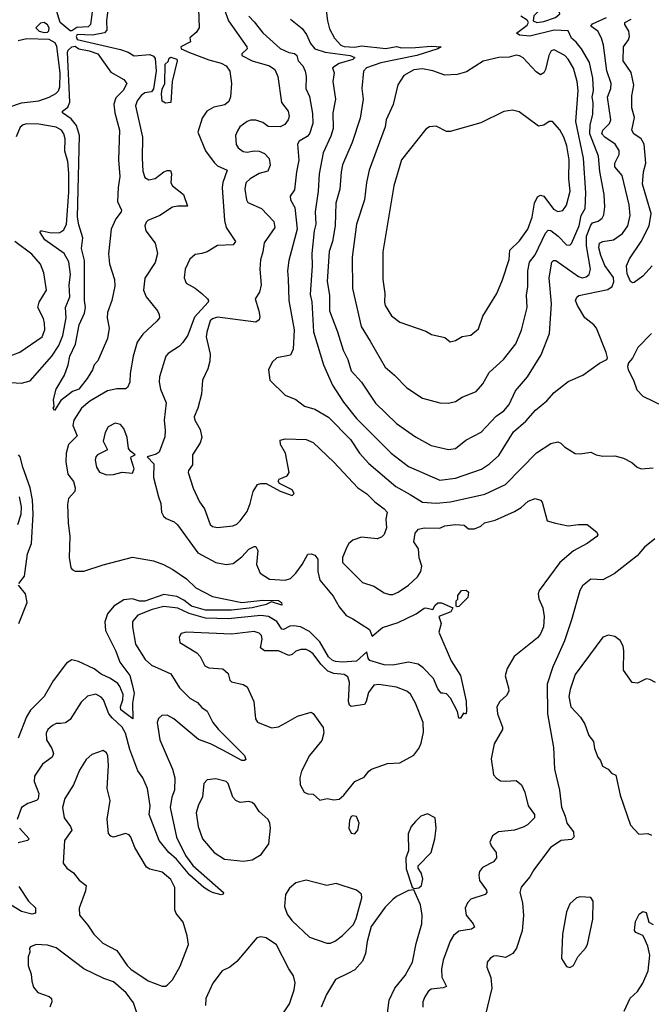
# Model space of a CAD drawing. Extents: x 1468344 to 1613994, y 525695 to 643861.
# Tile 391 of 427: x 1586254 to 1589894, y 611512 to 617182. Entities that reach past the tile are written whole.
import ezdxf

# ---------------------------------------------------------------- set-up
doc = ezdxf.new("R2010")
doc.units = 0

msp = doc.modelspace()

# ---------------------------------------------------------------- linework, layer by layer
at = {"layer": '0CON10XD'}
for points in [[(1586675.2, 617255.2), (1586663.2, 617155), (1586648.4, 617141.6), (1586583.2, 617136.8), (1586555, 617117.3), (1586545, 617117.6), (1586488.7, 617165), (1586450.5, 617285)], [(1586770, 617305), (1586754.2, 617175), (1586757.5, 617122.5), (1586743.5, 617106.5), (1586675, 617092.5), (1586585, 617095.7), (1586580.6, 617085), (1586585, 617066.9), (1586835, 617009.6), (1586880.6, 616995), (1586915, 616973.8), (1587005, 616982), (1587025, 616971.5), (1587035, 616958.6), (1587040.7, 616885), (1587025, 616783.6), (1587013.2, 616766.8), (1586975, 616760), (1586953.8, 616746.2), (1586930.7, 616715), (1586922.7, 616685), (1586962.9, 616505), (1586959.4, 616385), (1586965, 616310), (1586975, 616273.8), (1586999.2, 616259.2), (1587035, 616268.1), (1587085, 616305.6), (1587105, 616314.2), (1587123.8, 616313.8), (1587130, 616295), (1587125, 616242.5), (1587134.7, 616224.7), (1587198, 616175), (1587222.5, 616107.5), (1587165, 616108.9), (1587135, 616102.1), (1587062.5, 616055), (1586993.7, 616026.3), (1586982.5, 616015), (1586975.8, 615995), (1586980.8, 615965), (1587035.4, 615895.4), (1587048.5, 615835), (1587035.9, 615784.1), (1586976.2, 615693.8), (1586967.5, 615625), (1586982.5, 615585), (1587048.5, 615505), (1587058.1, 615485), (1587059.4, 615465), (1587045.6, 615445), (1586965, 615370), (1586932.3, 615325), (1586908, 615245), (1586890.7, 615145), (1586889.6, 615095), (1586875, 615064), (1586864.4, 615055.6), (1586815, 615055.4), (1586761.2, 615045), (1586659.5, 614985)], [(1587408.2, 617315), (1587457.3, 617175), (1587563.1, 617025), (1587565.4, 617014.6), (1587534.2, 616985), (1587534, 616975), (1587595, 616944.8), (1587695, 616916.6), (1587725, 616894.5), (1587742.4, 616855), (1587763.8, 616705), (1587801.8, 616655), (1587807.7, 616625), (1587802.3, 616605), (1587782, 616578), (1587755, 616565.8), (1587686, 616566), (1587655, 616590.4), (1587615, 616603.8), (1587585, 616603.5), (1587566, 616595), (1587523.3, 616565), (1587508.8, 616541.2), (1587498.8, 616515), (1587502.6, 616462.6), (1587513.6, 616443.6), (1587542.6, 616422.6), (1587565, 616418.2), (1587605, 616426.2), (1587634.7, 616424.7), (1587665, 616410.6), (1587692.6, 616382.6), (1587698.5, 616345), (1587685, 616308.6), (1587635, 616295.5), (1587581.9, 616265), (1587558.5, 616241.5), (1587552.1, 616205), (1587561.5, 616145), (1587569.5, 616129.5), (1587647.1, 616095), (1587719.3, 616019.3), (1587725.4, 615985), (1587662.4, 615897.6), (1587655.3, 615844.7), (1587641.3, 615798.7), (1587638.9, 615745), (1587646.4, 615655), (1587636.6, 615613.4), (1587611.2, 615575), (1587632.9, 615505), (1587638.3, 615471.7), (1587635, 615453.3), (1587615, 615440), (1587395, 615469.2), (1587365, 615459.5), (1587351.7, 615448.3), (1587333.2, 615383.2), (1587329.3, 615355), (1587352.3, 615255), (1587350, 615215), (1587338.3, 615171.7), (1587307.5, 615105), (1587303.1, 615025), (1587281.1, 614945), (1587260, 614895), (1587262.9, 614875), (1587295, 614821.2), (1587303.2, 614775), (1587295.3, 614744.7), (1587250.5, 614675), (1587251.1, 614618.9), (1587226.5, 614585), (1587225.4, 614575), (1587253.4, 614483.4), (1587290, 614405), (1587319.1, 614365), (1587352.2, 614275), (1587365, 614263.5), (1587395, 614256.5), (1587482.6, 614267.4), (1587505, 614277.1), (1587524.3, 614295), (1587565, 614348.8), (1587583.3, 614395), (1587600, 614465), (1587625, 614504.2), (1587645, 614511.1), (1587675, 614510), (1587755, 614465.8), (1587825, 614442.5), (1587835.8, 614454.2), (1587823.8, 614475), (1587751.4, 614511.4), (1587743.6, 614523.6), (1587750, 614535), (1587795.4, 614554.6), (1587806.7, 614575), (1587785.7, 614685), (1587756.7, 614735), (1587755, 614760), (1587785, 614767.5), (1587905, 614764.4), (1587945, 614747.1), (1588065, 614632.9), (1588203.1, 614485), (1588255, 614451.9), (1588300.6, 614405), (1588354.4, 614365), (1588371.2, 614345), (1588364.2, 614305), (1588368.6, 614255), (1588355, 614216.2), (1588338.7, 614201.3), (1588315, 614191.4), (1588225, 614201.5), (1588174.7, 614185.3), (1588151.4, 614165), (1588139.4, 614145), (1588114.5, 614085), (1588115.5, 614055.5), (1588230.6, 613940.6), (1588295, 613920), (1588355, 613880.6), (1588385, 613871.1), (1588405, 613872.5), (1588435, 613885.5), (1588495, 613925.5), (1588546.5, 613973.5), (1588566.8, 614005), (1588571.8, 614035), (1588557.3, 614082.7), (1588552, 614135), (1588525.8, 614175), (1588533.3, 614225), (1588552.1, 614247.9), (1588585, 614255.7), (1588675, 614254), (1588703.6, 614266.4), (1588765.6, 614275.6), (1588815, 614270), (1588840.7, 614250.7), (1588875, 614250), (1588912.5, 614265), (1588932.5, 614285), (1588995, 614300), (1589105, 614349.5), (1589145, 614372.2), (1589185, 614409.4), (1589225, 614424.2), (1589255, 614415.7), (1589265, 614403.3), (1589293.8, 614295), (1589342.6, 614282.6), (1589415, 614266.7), (1589475, 614275.6), (1589525, 614273.8), (1589581.2, 614231.2), (1589586, 614215), (1589581.2, 614205), (1589525, 614166), (1589445, 614123.3), (1589366.7, 614055), (1589247.5, 613895), (1589242.5, 613875), (1589245.8, 613845.8), (1589269.2, 613795), (1589276.9, 613745), (1589272.9, 613685), (1589255.8, 613645), (1589237.6, 613622.4), (1589104.7, 613515.3), (1589064.4, 613445), (1589052.6, 613402.6), (1589072.1, 613335), (1589072.5, 613315), (1589060.5, 613289.5), (1589020.8, 613255), (1589004.4, 613225), (1589007.8, 613185), (1589037.4, 613107.4), (1589036.9, 613095), (1588988.9, 613011.1), (1588971.2, 612925), (1588985, 612834), (1589003, 612813), (1589025, 612799.2), (1589055, 612795.7), (1589115, 612801.2), (1589146, 612775), (1589165, 612732.5), (1589184, 612655), (1589221.2, 612605), (1589222, 612585), (1589180, 612545), (1589155, 612530.9), (1589105, 612514), (1589013.8, 612505), (1588978.3, 612481.7), (1588964.6, 612444.6), (1588971.1, 612425), (1589000, 612385), (1589003.1, 612355), (1588985, 612331.1), (1588921.3, 612298.7), (1588904.6, 612275.4), (1588899.5, 612255), (1588904.7, 612224.7), (1588945, 612168), (1588947.1, 612155), (1588936.2, 612143.8), (1588855, 612116.7), (1588834.4, 612095), (1588822.5, 612065), (1588826.9, 612025), (1588868.6, 611975), (1588875.8, 611955), (1588857.5, 611945), (1588785, 611932.3), (1588755, 611908.5), (1588736, 611875), (1588695.4, 611765), (1588684.6, 611714.6), (1588687.6, 611667.6), (1588713.3, 611615), (1588694.2, 611605.8), (1588625, 611598.9), (1588607.8, 611585), (1588588.5, 611555), (1588578.5, 611525), (1588578.1, 611495)], [(1587284.6, 617244.6), (1587289.4, 617135), (1587271.7, 617108.3), (1587235, 617077.5), (1587238.8, 617055), (1587184, 617025), (1587186, 617015), (1587233, 616993), (1587345, 616950.5), (1587415, 616931.1), (1587445, 616915.3), (1587466.1, 616885), (1587474.8, 616815), (1587468.5, 616738.5), (1587458.9, 616711.1), (1587437.6, 616692.4), (1587372.5, 616677.5), (1587333.2, 616655), (1587306.7, 616615), (1587280.5, 616535), (1587326.2, 616426.2), (1587375, 616358.9), (1587395, 616340.4), (1587449.5, 616315), (1587424.3, 616245), (1587420.5, 616215), (1587434.7, 616024.7), (1587444.7, 615984.7), (1587498.1, 615905), (1587485, 615885.7), (1587395, 615881.6), (1587335, 615845.4), (1587303.8, 615836.2), (1587265, 615829.2), (1587235, 615802), (1587208.1, 615745), (1587202.5, 615695), (1587214, 615665), (1587265, 615636.7), (1587305, 615604.5), (1587336.7, 615575), (1587342.5, 615565), (1587340, 615555), (1587261, 615469), (1587224, 615366), (1587195, 615322.5), (1587175, 615301.4), (1587109.7, 615260.3), (1587096.5, 615243.5), (1587060, 615125), (1587057.9, 615095), (1587065.4, 615055), (1587098.5, 614975), (1587086.5, 614875), (1587093.6, 614816.4), (1587091.3, 614778.7), (1587059.2, 614690.8), (1587041.1, 614678.9), (1586990, 614665), (1587028, 614625), (1587025.8, 614545), (1587054.3, 614435), (1587067.1, 614395), (1587071.4, 614345), (1587083.2, 614323.2), (1587098.8, 614308.8), (1587145, 614290), (1587163.2, 614273.2), (1587281.5, 614111.5), (1587385, 614055.7), (1587445, 614044.3), (1587485, 614049.4), (1587535, 614087.8), (1587575, 614131.9), (1587605, 614148.6), (1587615, 614148), (1587627.5, 614125), (1587618.8, 614045), (1587641.1, 613995), (1587695, 613960.8), (1587785, 613953.9), (1587815.8, 613964.3), (1587845.3, 613995), (1587882.3, 614045), (1587915, 614103.3), (1587935, 614106.7), (1587955, 614097.5), (1587973.1, 614075), (1587973.5, 614005), (1587983.4, 613953.4), (1588061.3, 613861.3), (1588095, 613801.1), (1588135, 613750), (1588175, 613731.1), (1588269.6, 613669.6), (1588285, 613632.5), (1588345, 613680.9), (1588435, 613709.7), (1588538.8, 613761.2), (1588585, 613792.1), (1588595.4, 613795.4), (1588635, 613784.3), (1588648.9, 613811.1), (1588665, 613824.3), (1588685, 613822.9), (1588750, 613795), (1588738.1, 613771.9), (1588670, 613745), (1588683.5, 613705), (1588670.5, 613655), (1588740.2, 613490.2), (1588793.8, 613405), (1588827.7, 613257.7), (1588830, 613195), (1588825, 613182.5), (1588811.7, 613188.3), (1588795, 613160), (1588785, 613160), (1588777, 613197), (1588737.5, 613275), (1588715, 613300), (1588693, 613303), (1588684.1, 613304.1), (1588665, 613327.5), (1588638.2, 613388.2), (1588580.1, 613450.1), (1588550.3, 613470.3), (1588495, 613481.8), (1588405, 613464), (1588355, 613466.3), (1588272.4, 613492.4), (1588262.8, 613505), (1588255, 613542), (1588195, 613488.6), (1588115, 613482), (1588075, 613485.2), (1588055, 613493.8), (1588035, 613512.8), (1587985, 613599.6), (1587925, 613658.9), (1587872.5, 613685), (1587835, 613692), (1587810.6, 613689.4), (1587775, 613670.7), (1587765, 613671.2), (1587737, 613717), (1587688.9, 613745), (1587645, 613750.9), (1587455, 613732.3), (1587325, 613734.6), (1587231.9, 613761.9), (1587165, 613793.2), (1587085, 613803.4), (1587017.1, 613785), (1586935, 613751.9), (1586904.6, 613715.4), (1586904.4, 613685), (1586922.2, 613585), (1586976.8, 613496.8), (1587015, 613463.8), (1587125, 613414.4), (1587176.1, 613335), (1587235, 613274.6), (1587278.7, 613248.7), (1587305, 613220), (1587335, 613199.4), (1587368.5, 613135), (1587399.5, 613095), (1587549.2, 612945), (1587558, 612922), (1587550, 612915), (1587535, 612916), (1587424.3, 612974.3), (1587355, 613012.5), (1587285, 613036.2), (1587141.9, 613155), (1587105, 613176.9), (1587073.3, 613175), (1587055, 613156.7), (1587047.1, 613135), (1587061.4, 613035), (1587134.8, 612864.8), (1587147.9, 612815), (1587145.9, 612745), (1587131.9, 612705), (1587122.6, 612645), (1587157.9, 612475), (1587209.2, 612369.2), (1587251.7, 612311.7), (1587428.8, 612155), (1587427.5, 612145), (1587415, 612142.9), (1587365, 612154.5), (1587346, 612165), (1587315, 612183.5), (1587234.2, 612255), (1587157.3, 612347.3), (1587113.2, 612385), (1587057.8, 612455), (1587001.2, 612605), (1587006, 612655), (1586991.7, 612755), (1586965, 612816.7), (1586935.2, 612855.2), (1586889, 612979), (1586865, 613072.2), (1586845, 613107.2), (1586788.5, 613158.5), (1586768.8, 613185), (1586736.7, 613265), (1586725, 613280.8), (1586693, 613297), (1586644.6, 613285.4), (1586609.4, 613250.6), (1586545, 613150.8), (1586517.6, 613132.4), (1586489.5, 613129.5), (1586465, 613128.6), (1586442.8, 613117.2), (1586417.5, 613095), (1586406.4, 613073.6), (1586408.6, 613035), (1586440, 612985), (1586449.4, 612955), (1586441.4, 612935), (1586386.7, 612895), (1586340, 612825), (1586337.8, 612795), (1586364.5, 612725.5), (1586360.6, 612695), (1586352, 612685), (1586301.5, 612668.5), (1586265.8, 612645), (1586240, 612575)], [(1588021.2, 617235), (1588027.5, 617175), (1588039.5, 617129.5), (1588068.9, 617075), (1588105, 617034.5), (1588125, 617026.8), (1588185, 617023.7), (1588225, 617031.2), (1588365, 617015.8), (1588425, 617026.9), (1588455, 617020.5), (1588535, 617021.2), (1588625, 617029.4), (1588682.5, 617025), (1588663.3, 617015), (1588542.2, 616975), (1588335, 616933.2), (1588252.9, 616905), (1588235.4, 616885), (1588226.5, 616785), (1588234.5, 616724.5), (1588216.9, 616615), (1588170.8, 616475), (1588115, 616346.7), (1588106.2, 616305), (1588099.3, 616205), (1588076, 616125), (1588073.3, 615995), (1588057.8, 615905), (1588037.6, 615847.6), (1588026, 615675), (1588040.3, 615595), (1588040, 615505), (1588085.9, 615385), (1588117.8, 615277.8), (1588144.6, 615225), (1588165, 615159.2), (1588225, 615094.4), (1588305, 614974.3), (1588425, 614855.5), (1588535, 614779.5), (1588625, 614730), (1588725, 614706.7), (1588765, 614711.9)], [(1589235, 617166.4), (1589275, 617172.4), (1589342.9, 617195), (1589367.8, 617215), (1589364.3, 617225), (1589335, 617240), (1589298.5, 617248.5), (1589245, 617230.8), (1589216.6, 617205), (1589214.3, 617175), (1589235, 617166.4)], [(1586395, 617108.6), (1586415, 617110), (1586423.1, 617116.9), (1586424.5, 617135), (1586415, 617152.9), (1586395, 617165.7), (1586375, 617161.4), (1586346.7, 617135), (1586366.7, 617116.7), (1586395, 617108.6)], [(1587575, 617201.8), (1587605, 617168.8), (1587655.7, 617105.7), (1587756, 617016), (1587805, 616992.6), (1587837.4, 616987.4), (1587851.9, 616975), (1587859.2, 616945), (1587886.3, 616916.3), (1587900.4, 616885), (1587906.2, 616855), (1587903.4, 616785), (1587925, 616740), (1587941.8, 616641.8), (1587942.9, 616585), (1587925.4, 616525), (1587910.7, 616509.3), (1587865, 616482.9), (1587854.5, 616465), (1587863.6, 616373.6), (1587848.9, 616305), (1587837.5, 616202.5), (1587812.9, 616165), (1587815.8, 616145), (1587840.2, 616100.2), (1587852.6, 615975), (1587805.4, 615795), (1587798.2, 615735), (1587800.8, 615689.2), (1587804.6, 615565), (1587835.4, 615395), (1587830, 615285), (1587815, 615250), (1587735.7, 615234.3), (1587709.7, 615210.3), (1587688, 615165), (1587696.7, 615105), (1587785, 615019.4), (1587845, 614994.4), (1587895, 614955.7), (1587955, 614938.5), (1588033.5, 614893.5), (1588161.5, 614765), (1588211.8, 614685), (1588266.1, 614626.1), (1588422.8, 614492.8), (1588505, 614446.9), (1588575, 614402.7), (1588655, 614398), (1588736.7, 614405), (1588935, 614450), (1589054.7, 614505.3), (1589231.9, 614688.1), (1589315, 614740.9), (1589355, 614751.5), (1589373.8, 614743.8), (1589395, 614722.9), (1589455, 614684), (1589485, 614682), (1589545, 614691.2), (1589575.9, 614675.9), (1589615, 614667.5), (1589685, 614670), (1589735, 614656.2), (1589782.7, 614632.7), (1589812.5, 614605), (1589835, 614596), (1589905, 614600.8)], [(1587815, 617185.4), (1587881.5, 617131.5), (1587906.9, 617096.9), (1587929.6, 617045), (1587954.6, 617015), (1588014.9, 616995.1), (1588158.8, 616975), (1588186, 616965), (1588175, 616953.3), (1588095, 616929.8), (1588057.1, 616905), (1588066.4, 616876.4), (1588059.2, 616825), (1588074.6, 616725), (1588059.5, 616645), (1588061.2, 616555), (1588048.1, 616511.9), (1588003.5, 616415), (1587980.9, 616295), (1587974.7, 616195), (1587958.1, 616075), (1587960.3, 616005), (1587950.8, 615965), (1587938.3, 615835), (1587940.8, 615765), (1587929.2, 615599.3), (1587937.1, 615557.1), (1587948.4, 615385), (1588005.4, 615195), (1588056.6, 615076.6), (1588120.1, 614980.1), (1588195.4, 614885), (1588394.5, 614685), (1588495, 614608), (1588675, 614530.9), (1588765, 614540.9), (1588916.2, 614593.8), (1588961.4, 614625), (1589015, 614672.9), (1589101.1, 614808.9), (1589171.1, 614868.9), (1589226.7, 614933.3), (1589292.2, 614987.8), (1589335, 615035.8), (1589415, 615097.5), (1589500, 615135), (1589595, 615203.8), (1589637.5, 615225), (1589642.5, 615235), (1589633.8, 615265), (1589578.1, 615405), (1589562.9, 615425), (1589510.6, 615465), (1589468.5, 615535), (1589458.1, 615565), (1589465, 615583.8), (1589476.7, 615593.3), (1589642.8, 615627.2), (1589668.9, 615645), (1589678, 615672), (1589676.9, 615696.9), (1589626.8, 615766.8), (1589603.3, 615823.3), (1589592.8, 615867.2), (1589596, 615894), (1589615, 615904.6), (1589675.8, 615914.2), (1589728.8, 615951.2), (1589758.5, 615995), (1589773.1, 616055), (1589767.3, 616115), (1589725.5, 616284.5), (1589684.7, 616335), (1589684.4, 616355.6), (1589709.6, 616405), (1589708.5, 616428.5), (1589685.2, 616465.2), (1589626, 616506), (1589609.7, 616525), (1589614.6, 616545.4), (1589652.9, 616585), (1589660.7, 616605), (1589642.5, 616735), (1589661.3, 616785), (1589663.3, 616815), (1589638.1, 616888.1), (1589618.1, 617035), (1589607.3, 617075), (1589585.5, 617115), (1589546.4, 617145), (1589555, 617157.1), (1589635.7, 617195)], [(1588765, 614711.9), (1588825, 614760.6), (1588913.8, 614806.2), (1589001.2, 614898.8), (1589045, 614930), (1589075.4, 614965), (1589111.8, 615045), (1589180, 615125), (1589258.9, 615251.1), (1589308.1, 615375), (1589319.7, 615545), (1589305.4, 615695), (1589320.5, 615785), (1589330, 615795), (1589345, 615794.5), (1589475, 615703.6), (1589495, 615695.9), (1589519.3, 615700.7), (1589536.1, 615715), (1589543.5, 615745), (1589520.4, 615879.6), (1589521.6, 615935), (1589545, 615998.2), (1589555, 616011.4), (1589587.8, 616022.2), (1589611.2, 616038.8), (1589621.3, 616058.7), (1589625.9, 616105), (1589623.1, 616175), (1589597.5, 616307.5), (1589589.5, 616395), (1589540.1, 616525), (1589542.7, 616577.3), (1589556.6, 616635), (1589559.2, 616705), (1589554.4, 616735), (1589561.5, 616775), (1589556.5, 616845), (1589537.6, 616935), (1589492.5, 617015), (1589462.1, 617052.1), (1589433.6, 617075), (1589415, 617117), (1589335, 617121.4), (1589195, 617087.3), (1589135, 617091.8), (1589122, 617102), (1589117.5, 617105), (1589178.9, 617151.1), (1589186.9, 617165), (1589179.2, 617179.3), (1589142.3, 617202.3)], [(1589899.1, 615765), (1589845, 615704.6), (1589795, 615668.8), (1589785, 615666.2), (1589775, 615673.8), (1589755, 615718.8), (1589751.5, 615765), (1589768.9, 615805), (1589836.1, 615903.9), (1589882.5, 615995), (1589892.6, 616065), (1589844.2, 616235), (1589849.1, 616305), (1589863.6, 616356.4), (1589852.2, 616465), (1589836.4, 616496.4), (1589794.4, 616525), (1589782.5, 616545), (1589797.9, 616617.9), (1589781.5, 616675), (1589782.7, 616742.7), (1589792.7, 616805), (1589778.3, 616878.3), (1589732.1, 616945), (1589734, 617025), (1589763.3, 617065), (1589767.8, 617085), (1589764.4, 617115), (1589741.2, 617155), (1589742.3, 617165), (1589778.9, 617185)], [(1586191.5, 616678.5), (1586265, 616702.8), (1586364.8, 616715.2), (1586425, 616735.4), (1586463.7, 616756.4), (1586478.3, 616771.7), (1586486.6, 616795), (1586487.2, 616875), (1586467.8, 617027.8), (1586458.7, 617048.7), (1586425, 617068.5), (1586295, 617071.8), (1586245, 617060.4)], [(1586455, 614931.2), (1586447.5, 614945), (1586453.8, 614955), (1586450, 614995), (1586463.8, 615055), (1586512, 615135), (1586534, 615195), (1586544.3, 615245), (1586576.9, 615313.1), (1586596.4, 615425), (1586627.4, 615492.6), (1586634.1, 615525), (1586627.1, 615565), (1586628.1, 615795), (1586610, 615865), (1586619, 615925), (1586595, 616000.6), (1586588.1, 616045), (1586598.7, 616515), (1586581.8, 616571.8), (1586551.3, 616611.3), (1586500.5, 616645), (1586501.9, 616655), (1586532.1, 616677.9), (1586542.8, 616707.2), (1586530.4, 616995), (1586533.2, 617006.8), (1586554.6, 617025), (1586575, 617028.5), (1586595, 617013.6), (1586655, 617003.4), (1586704.7, 616985), (1586779.1, 616879.1), (1586855, 616836.7), (1586872.9, 616815), (1586851.5, 616775), (1586808, 616732), (1586796.7, 616695), (1586802.4, 616645), (1586829.2, 616545), (1586824.7, 616375), (1586831.7, 616278.3), (1586821.2, 616215), (1586818.8, 616135), (1586840.8, 616085), (1586840, 616075), (1586809.2, 616035), (1586780.8, 615975), (1586766.2, 615833.8), (1586772.7, 615775), (1586801.1, 615685), (1586802.4, 615647.6), (1586785.8, 615565), (1586760, 615495), (1586759.2, 615465), (1586770.8, 615405), (1586760.6, 615345), (1586705, 615217.5), (1586683.3, 615195), (1586673.9, 615166.1), (1586643.8, 615115), (1586595.6, 615055), (1586559.4, 615040.6), (1586491.3, 614988.7), (1586455, 614931.2)], [(1588725, 614974.3), (1588765, 614983.1), (1588805, 615007.1), (1588885, 615040), (1588922.5, 615085), (1588960.7, 615149.3), (1589042.9, 615225), (1589112.9, 615315), (1589146.6, 615393.4), (1589179.5, 615525), (1589175.4, 615595), (1589182.1, 615645), (1589182.4, 615735), (1589192.5, 615785), (1589225, 615827.5), (1589285, 615953.1), (1589299.5, 615970.5), (1589315, 615968.2), (1589357.7, 615935), (1589405, 615885.6), (1589425, 615883.3), (1589435, 615893.1), (1589479.1, 615995), (1589489.3, 616055), (1589513.2, 616095), (1589517.1, 616185), (1589503.2, 616385), (1589459.1, 616595), (1589472.4, 616775), (1589467.4, 616825), (1589445, 616902.5), (1589415, 616955.5), (1589396, 616976), (1589335, 617008.1), (1589317.4, 617002.6), (1589304.3, 616975.7), (1589285, 616894.4), (1589274.7, 616875.3), (1589255, 616863.5), (1589231, 616881), (1589155, 616961.9), (1589135, 616974.4), (1589115, 616978.1), (1589075, 616965.7), (1589015, 616964.2), (1588925, 616943.8), (1588829.1, 616880.9), (1588775, 616866.7), (1588705, 616862.5), (1588635, 616887.1), (1588575, 616898.1), (1588525, 616892.9), (1588469.1, 616860.9), (1588432.8, 616807.2), (1588407.3, 616692.7), (1588367.3, 616605), (1588361.5, 616565), (1588267.9, 616315), (1588252.5, 616245), (1588241.5, 616145), (1588194.6, 616005), (1588169.6, 615815), (1588173.2, 615633.2), (1588221.8, 615415), (1588275, 615331.4), (1588360.2, 615180.2), (1588415, 615135.6), (1588485, 615061.9), (1588575, 615002.7), (1588675, 614975.7), (1588725, 614974.3)], [(1587095, 616700.7), (1587075, 616712.2), (1587071, 616755), (1587075, 616782.2), (1587091.4, 616815), (1587093.3, 616925), (1587109.2, 616940.8), (1587115, 616960.4), (1587125, 616965.4), (1587159.2, 616955), (1587161.2, 616945), (1587134.1, 616825.9), (1587125, 616704.4), (1587095, 616700.7)], [(1588735, 615326.7), (1588765, 615334), (1588805, 615358), (1588855, 615364.2), (1588898.2, 615401.8), (1588922.5, 615475), (1589004.3, 615605), (1589037.1, 615682.9), (1589075, 615801.2), (1589079.1, 615855), (1589135, 615908.1), (1589182.5, 615975), (1589207.4, 616045), (1589220.7, 616125), (1589238.2, 616161.8), (1589255, 616172.1), (1589275, 616166.2), (1589331.4, 616091.4), (1589355, 616076.8), (1589385, 616083.5), (1589406.1, 616113.9), (1589427.5, 616195), (1589418.9, 616265), (1589421.3, 616375), (1589408.1, 616455), (1589390.5, 616505), (1589367.4, 616547.4), (1589325, 616596), (1589305, 616596), (1589275, 616574.2), (1589245, 616568), (1589132.1, 616652.1), (1589095, 616661.4), (1589045, 616652.5), (1588911.3, 616588.7), (1588735, 616537.5), (1588715, 616538), (1588655, 616568.1), (1588615.6, 616564.4), (1588595, 616552), (1588454.5, 616375.5), (1588410, 616225), (1588347.5, 615845), (1588346.7, 615685), (1588357.8, 615605), (1588357.5, 615555), (1588361.5, 615535), (1588396.6, 615476.6), (1588445, 615440), (1588595, 615388), (1588628.3, 615368.3), (1588705, 615351.2), (1588735, 615326.7)], [(1586175.5, 615094.5), (1586265, 615087.9), (1586315, 615102.7), (1586439.7, 615245), (1586480.9, 615305), (1586502.2, 615362.2), (1586522, 615465), (1586519.4, 615525), (1586543.7, 615585), (1586540, 615655), (1586546.8, 615715), (1586537.4, 615787.4), (1586510, 615835), (1586398.9, 615915), (1586373.4, 615956.6), (1586374.5, 615965.5), (1586383.6, 615966.4), (1586435, 615953.6), (1586485, 615956.9), (1586508.9, 615971.1), (1586523.6, 616005), (1586538.1, 616188.1), (1586537.8, 616297.8), (1586531.4, 616365), (1586514.7, 616425.3), (1586516, 616496), (1586509.6, 616525), (1586495, 616545.4), (1586465, 616563.1), (1586365, 616580.8), (1586295, 616581.5), (1586275, 616576.9), (1586257.3, 616562.7), (1586235, 616507.5)], [(1586175, 615237.3), (1586255, 615267.8), (1586383.1, 615355), (1586399.6, 615395), (1586398.2, 615435), (1586391.9, 615461.9), (1586358.9, 615525), (1586366, 615555), (1586408.9, 615625), (1586394.6, 615725), (1586374.1, 615774.1), (1586325, 615832.5), (1586225.7, 615905)], [(1589895.7, 615374.3), (1589816.2, 615295), (1589785, 615232.5), (1589762.5, 615205), (1589756.7, 615185), (1589760, 615165), (1589792, 615105), (1589810.7, 615050.7), (1589844.5, 615014.5), (1589965, 614955.8)], [(1586659.5, 614985), (1586610.8, 614945), (1586567.2, 614875), (1586560, 614845), (1586586.7, 614785), (1586536.4, 614735), (1586522.4, 614685), (1586520.8, 614635), (1586532, 614565), (1586565, 614522.5), (1586574.5, 614485), (1586572.2, 614465), (1586535.9, 614424.1), (1586531, 614389), (1586533, 614285), (1586543.1, 614205), (1586540.6, 614085), (1586550, 614025), (1586556, 614015), (1586575, 614005.6), (1586625, 614005.3), (1586735, 614043.3), (1586905, 614087.1), (1587025, 614064.6), (1587082.5, 614045), (1587136.7, 614015), (1587215, 613960.9), (1587270.5, 613910.5), (1587365, 613860.4), (1587535, 613825.5), (1587655, 613838.5), (1587745, 613837.8), (1587763.8, 613825), (1587765, 613810), (1587705, 613830), (1587675.4, 613814.6), (1587595, 613794.2), (1587475, 613781.2), (1587325, 613780.8), (1587245, 613804.4), (1587199.8, 613839.8), (1587161, 613861), (1587085, 613870.7), (1586975, 613832.7), (1586945, 613834.1), (1586905, 613847.4), (1586855, 613841.2), (1586797.3, 613805), (1586760.1, 613759.9), (1586744.7, 613715), (1586749.2, 613665), (1586808.8, 613545), (1586831.8, 613481.8), (1586888.6, 613405), (1586903.3, 613353.3), (1586913.4, 613303.4), (1586904.6, 613245), (1586906.2, 613155), (1586837.2, 613207.2), (1586834.8, 613225), (1586849.5, 613265), (1586850.5, 613295), (1586832.3, 613342.3), (1586819.5, 613359.5), (1586777.9, 613387.9), (1586725, 613413.2), (1586683.5, 613443.5), (1586594.2, 613485.8), (1586555, 613495.6), (1586523.9, 613476.1), (1586448, 613375), (1586396.1, 613285), (1586316.8, 613205), (1586293.1, 613166.9), (1586245.3, 613045)], [(1586755, 614560.5), (1586795, 614563.5), (1586845.9, 614575.9), (1586905, 614570), (1586913.3, 614595), (1586894.1, 614655.9), (1586897.5, 614665), (1586920, 614675), (1586894.3, 614694.3), (1586882, 614712), (1586873.8, 614775), (1586855, 614828), (1586835, 614850.8), (1586805, 614859.2), (1586765, 614838), (1586747.8, 614805), (1586736.4, 614755), (1586760.8, 614705), (1586703.3, 614675), (1586693.6, 614665), (1586689.5, 614645), (1586697.5, 614605), (1586715, 614575.7), (1586755, 614560.5)], [(1586248.8, 613935), (1586282.5, 613977.5), (1586298.7, 614105), (1586321.7, 614165), (1586331.9, 614335), (1586327.4, 614417.4), (1586314.3, 614485), (1586272, 614605), (1586257.9, 614665), (1586248, 614675)], [(1586243.4, 614275), (1586263, 614335), (1586265.9, 614375.9), (1586252.8, 614435)], [(1589915, 614192.9), (1589856, 614145), (1589812.9, 614095), (1589679.8, 613990.2), (1589615, 613955.8), (1589545, 613960.6), (1589498, 613922), (1589482.5, 613895), (1589434.7, 613725.3), (1589393.1, 613605), (1589355, 613517.5), (1589326.6, 613455), (1589294.5, 613355), (1589295.5, 613184.5), (1589330.6, 612990.6), (1589336.9, 612865), (1589364.7, 612744.7), (1589376.4, 612646.4), (1589398.5, 612595), (1589407.3, 612555), (1589445.6, 612505), (1589448.5, 612475), (1589435, 612460.5), (1589375, 612454.4), (1589314.2, 612415), (1589217.1, 612285), (1589195, 612246), (1589143.9, 612186.1), (1589136.5, 612155), (1589152.5, 612095), (1589157.4, 612022.6), (1589149.5, 611935), (1589118.2, 611835), (1589095.9, 611804.1), (1589055, 611781.1), (1589005, 611791.4), (1588985, 611789.2), (1588965, 611776), (1588949.2, 611755), (1588945.8, 611725), (1588969.4, 611665), (1588974.4, 611605), (1588936.2, 611445)], [(1586250.5, 613705), (1586296.9, 613825), (1586287.1, 613875), (1586247.7, 613925)], [(1588775, 613800), (1588770, 613805), (1588770, 613835), (1588780, 613845), (1588780, 613865), (1588800, 613895), (1588827, 613897), (1588840, 613885), (1588837.5, 613855), (1588785, 613802.5), (1588775, 613800)], [(1587985, 612688), (1588025.9, 612695.9), (1588065, 612690), (1588095, 612693.3), (1588122.5, 612715), (1588186.2, 612795), (1588240.5, 612819.5), (1588266.1, 612853.9), (1588282.5, 612865), (1588375, 612897.5), (1588445, 612902), (1588525, 612946.9), (1588555.3, 612984.7), (1588567.7, 613015), (1588580.8, 613079.2), (1588578.7, 613135), (1588536.2, 613245), (1588506.9, 613296.9), (1588485, 613315.7), (1588425, 613337.5), (1588325, 613353.3), (1588295, 613348.9), (1588265, 613307.5), (1588251.9, 613255), (1588241.9, 613238.1), (1588165, 613225.8), (1588155, 613234), (1588149.1, 613255), (1588154.2, 613364.2), (1588145, 613396.8), (1588125, 613411.1), (1588065, 613415.7), (1588031, 613431), (1587990.1, 613470.1), (1587945, 613529.6), (1587924, 613546), (1587905, 613554.5), (1587874.5, 613555.5), (1587845.6, 613544.4), (1587824.4, 613525.6), (1587805, 613520.6), (1587745, 613546.9), (1587665, 613546.5), (1587643.1, 613565), (1587652.5, 613615), (1587647.8, 613635), (1587635, 613649.5), (1587605, 613658.9), (1587475, 613642.8), (1587214.4, 613655.6), (1587185, 613646.2), (1587174.2, 613625.8), (1587178, 613595), (1587275.4, 613535.4), (1587294, 613514), (1587320.9, 613460.9), (1587345, 613450), (1587425, 613443.5), (1587455, 613416), (1587465, 613377.5), (1587475, 613368.8), (1587542.4, 613352.4), (1587565, 613339.2), (1587604.5, 613254.5), (1587614.2, 613155.8), (1587625, 613136.2), (1587705, 613102.9), (1587745, 613108.9), (1587787.8, 613132.2), (1587855, 613171.4), (1587933.6, 613193.6), (1587945, 613186.7), (1588003.8, 613105), (1588008, 613075), (1587995, 613030), (1587924.7, 612945.3), (1587878.9, 612855), (1587868.9, 612815), (1587870.6, 612775), (1587893.6, 612733.6), (1587915, 612724.3), (1587945, 612721.2), (1587985, 612688)], [(1589918, 613365), (1589885, 613382.9), (1589865, 613385.7), (1589815, 613361.2), (1589783.3, 613365), (1589733.8, 613435), (1589736.8, 613546.8), (1589731.9, 613575), (1589715, 613607.5), (1589685, 613628.8), (1589648.3, 613638.3), (1589615, 613626.7), (1589455, 613410.6), (1589425.9, 613325), (1589419.2, 613285), (1589430, 613225), (1589487.1, 613165), (1589511.4, 613125), (1589535, 613060), (1589561.2, 613025), (1589566.2, 612985), (1589586.7, 612935), (1589601.2, 612915), (1589612.3, 612882.3), (1589646.1, 612866.1), (1589665, 612842.5), (1589690.7, 612830.7), (1589714, 612715), (1589775, 612542.5), (1589822.3, 612492.3), (1589875, 612496), (1589896, 612485)], [(1587095, 611616.2), (1587105, 611622.5), (1587135, 611652.5), (1587179.1, 611730.9), (1587228, 611855), (1587220, 611905), (1587195.7, 611985), (1587156.5, 612035), (1587148.2, 612055), (1587148.9, 612185), (1587125, 612230), (1587075, 612272.9), (1587005, 612289.5), (1586985, 612301.9), (1586917.1, 612415), (1586895.7, 612475), (1586885, 612488), (1586865, 612495.8), (1586795, 612474), (1586779.7, 612479.7), (1586767.1, 612495), (1586758.3, 612578.3), (1586776, 612685), (1586758.9, 612755), (1586767.2, 612887.2), (1586761.7, 612941.7), (1586755, 612960), (1586735, 612973.8), (1586669.4, 612950.6), (1586638.1, 612921.9), (1586599.9, 612860.1), (1586564.8, 612775.2), (1586514.1, 612695.9), (1586500.9, 612645), (1586510, 612585), (1586547.1, 612535), (1586554.3, 612515), (1586513.1, 612455), (1586506, 612325), (1586526.2, 612295), (1586565, 612268.8), (1586597.3, 612227.3), (1586638, 612195), (1586632.9, 612165), (1586596.9, 612065), (1586600, 612025), (1586647.6, 611967.6), (1586681.4, 611915), (1586734, 611864), (1586815, 611821.4), (1586874.2, 611734.2), (1586895, 611713.3), (1586995, 611647.1), (1587075, 611616.2), (1587095, 611616.2)], [(1587545, 612335.6), (1587595, 612343.8), (1587645.6, 612374.4), (1587690, 612435), (1587700, 612525), (1587696.5, 612555), (1587686.9, 612575), (1587635, 612622.5), (1587610.2, 612660.2), (1587593.7, 612673.7), (1587575, 612679.1), (1587525, 612673.6), (1587499.2, 612685), (1587483.1, 612705), (1587455, 612783.3), (1587444.4, 612794.4), (1587385, 612809.2), (1587335, 612803.8), (1587315, 612782.5), (1587308.1, 612705), (1587285, 612661.2), (1587270.9, 612615), (1587282.7, 612535), (1587308.9, 612465), (1587376.1, 612386.1), (1587435, 612348.1), (1587545, 612335.6)], [(1588185, 612492.5), (1588203.3, 612515), (1588210, 612555), (1588195, 612592.5), (1588175, 612597.5), (1588165, 612592.5), (1588155, 612570), (1588151.2, 612525), (1588165, 612497.5), (1588185, 612492.5)], [(1588528.3, 612178.3), (1588555, 612182), (1588569.2, 612195), (1588578.5, 612235), (1588568.9, 612268.9), (1588550, 612295), (1588550.7, 612309.3), (1588625.6, 612385), (1588646.5, 612465), (1588654.3, 612525), (1588648, 612585), (1588605, 612608), (1588565.5, 612594.5), (1588535.4, 612564.6), (1588510, 612535), (1588493.4, 612493.4), (1588495.8, 612395), (1588480, 612355), (1588481.7, 612291.7), (1588517, 612187), (1588528.3, 612178.3)], [(1586253.6, 612525), (1586309.2, 612465), (1586298.8, 612455), (1586245, 612442.3)], [(1586250.2, 612190.2), (1586304.6, 612104.6), (1586345, 612066.7), (1586345, 612036.7), (1586325, 612031.1), (1586265, 612045.3), (1586205, 612083.1)], [(1588025, 611864), (1588045, 611864.2), (1588075, 611877.1), (1588115, 611907.5), (1588178.3, 611971.7), (1588193.9, 612006.1), (1588225.7, 612124.3), (1588224, 612145), (1588195, 612168.6), (1588077.7, 612207.7), (1588025, 612196), (1587905, 612226.9), (1587845, 612211.4), (1587809.1, 612180.9), (1587786, 612144), (1587779.6, 612075), (1587795, 612030.8), (1587823.1, 611995), (1587925, 611898.6), (1588025, 611864)], [(1588332, 611125), (1588384.4, 611535.6), (1588416, 611605), (1588475, 611677.3), (1588518.5, 611755), (1588539, 611861), (1588571.9, 611975), (1588573.4, 612025), (1588564.6, 612085), (1588525, 612170), (1588495, 612167.5), (1588425, 612132), (1588404.5, 612115.5), (1588359.7, 612070.3), (1588280.5, 611959.5), (1588257, 611873), (1588247.1, 611805), (1588229.7, 611760.3), (1588185, 611710), (1588148.8, 611691.2), (1588073.8, 611655), (1588021.7, 611568.3), (1587991.2, 611495)], [(1589425, 611723.8), (1589446.7, 611735), (1589470, 611785), (1589515.8, 611834.2), (1589526.2, 611855), (1589557.9, 612002.1), (1589560, 612105), (1589545, 612127.5), (1589485, 612130), (1589462.5, 612125), (1589425, 612090), (1589405.6, 612044.4), (1589382.9, 611915), (1589376.2, 611775), (1589405, 611730), (1589425, 611723.8)], [(1589738.3, 611471.7), (1589773.4, 611546.6), (1589814.9, 611585.1), (1589846.2, 611633.8), (1589875.3, 611705), (1589886.5, 611795), (1589875, 611845.6), (1589853.7, 611895), (1589845, 611907.1), (1589805.8, 611925), (1589797.1, 611937.1), (1589802.4, 611987.6), (1589825, 612031.4), (1589845, 612045.7), (1589865, 612040), (1589879.6, 611985), (1589905, 611971.8)], [(1587742.5, 611415), (1587809.5, 611515), (1587835.5, 611595), (1587841.1, 611635), (1587831.9, 611675), (1587805.4, 611715.4), (1587734.7, 611854.7), (1587675, 611894), (1587645, 611900), (1587622, 611895), (1587505, 611757.5), (1587465, 611726), (1587422, 611705), (1587367.1, 611632.9), (1587328, 611545), (1587326.2, 611505)], [(1586934.4, 611445), (1586910.3, 611520.3), (1586867.6, 611577.6), (1586795, 611640), (1586739.9, 611659.9), (1586625, 611716.1), (1586465, 611836), (1586415, 611851.5), (1586350, 611855), (1586317.3, 611842.7), (1586312, 611835), (1586312.7, 611812.7), (1586303.1, 611785), (1586303.4, 611735), (1586320.8, 611685), (1586323.8, 611645), (1586335, 611610), (1586359.8, 611579.8), (1586425, 611556.7), (1586436.9, 611545), (1586438.9, 611525), (1586428.9, 611495)]]:
    msp.add_lwpolyline(points, dxfattribs=at)

doc.saveas('drawing.dxf')
